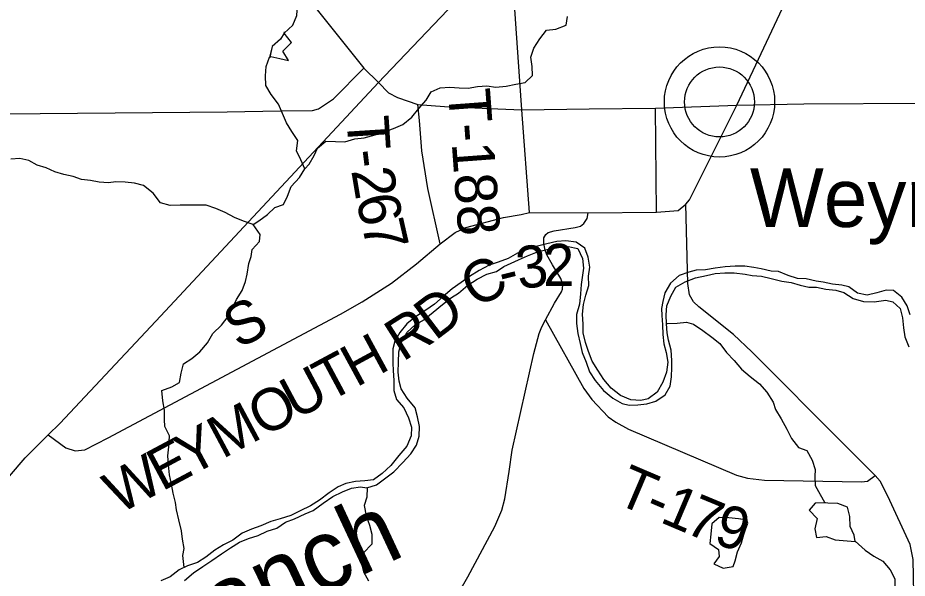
# Model space of a CAD drawing. Extents: x 1985906 to 2277390, y 930619 to 1324581.
# Drawn here: x 2157793 to 2164130, y 1157824 to 1161815 of the extents above; entities that cross this region are included whole.
import ezdxf

# ---------------------------------------------------------------- set-up
doc = ezdxf.new("R2010")
doc.units = 0
for name, color, linetype in [('GM_X_County_Road', 7, 'Continuous'), ('GM_X_County_Road_Text', 7, 'Continuous'), ('GM_X_Minor_Lake', 7, 'Continuous'), ('GM_X_Minor_River', 7, 'Continuous'), ('GM_X_Minor_River_Text', 7, 'Continuous'), ('GM_X_State_Route', 7, 'Continuous'), ('GM_X_Township_Road', 7, 'Continuous'), ('GM_X_Township_Road_Text', 7, 'Continuous'), ('GM_X_Unincorporated', 7, 'Continuous'), ('GM_X_Unincorporated_Location', 7, 'Continuous'), ('GM_X_Unincorporated_Text', 7, 'Continuous')]:
    doc.layers.add(name, color=color, linetype=linetype)

msp = doc.modelspace()

# ---------------------------------------------------------------- linework, layer by layer
at = {"layer": 'GM_X_County_Road'}
for points in [[(2158010.5, 1158844.4), (2158135, 1158752.4), (2158203.1, 1158730.6), (2158271.1, 1158738.8), (2158437, 1158823.5), (2160091.5, 1159704.3), (2160247.4, 1159791), (2160455.1, 1159923.9), (2160634.8, 1160062.7), (2160802.5, 1160205.5), (2160908.4, 1160286), (2160986.3, 1160322.4), (2161254.3, 1160393.3), (2161380.3, 1160413.7), (2161438.3, 1160427.9), (2161856.5, 1160425), (2162344.8, 1160430.4), (2162498.8, 1160442.9), (2162552.7, 1160487.1), (2162578.7, 1160517.3), (2162915.1, 1161191.9), (2163356.8, 1162131.4)], [(2162915.1, 1161191.9), (2163393.3, 1161201.3), (2164242.5, 1161207.5), (2165258.3, 1161202.5), (2165327.7, 1161208.4), (2165390.9, 1161223.2)], [(2164774.3, 1150364), (2164251.1, 1153165.7), (2164190.2, 1153502.4), (2164178, 1153564.5), (2164175.6, 1153704.9), (2164170.1, 1154268.3), (2164171.8, 1155162.6), (2164174.1, 1155906.9), (2164179.4, 1157590.7), (2164172.4, 1157957.6), (2164152.1, 1158063.8), (2163993.1, 1158408.1), (2163936.7, 1158514.3), (2163902.6, 1158554.3), (2163681.9, 1158776.2), (2163023.8, 1159435.9), (2162893.4, 1159559.9), (2162644.8, 1159755.7), (2162608.6, 1159791.6), (2162578.5, 1159841.7), (2162566.3, 1159921.8), (2162552.7, 1160487.1)]]:
    msp.add_lwpolyline(points, dxfattribs=at)
at = {"layer": 'GM_X_Minor_Lake'}
for points in [[(2159586.6, 1161533.9), (2159596.5, 1161540.1), (2159660.7, 1161525.2), (2159722.9, 1161510.3), (2159681.7, 1161577.7), (2159742.6, 1161638.8), (2159691.4, 1161704.6)], [(2159691.4, 1161706.1), (2159664.3, 1161661.5), (2159605.2, 1161610.4), (2159587.8, 1161532.4)], [(2159588.4, 1161535), (2159596.5, 1161540.1), (2159660.7, 1161525.2), (2159722.9, 1161510.3), (2159681.7, 1161577.7), (2159742.6, 1161638.8), (2159690.9, 1161705.2)], [(2159690.9, 1161705.2), (2159664.3, 1161661.5), (2159605.2, 1161610.4), (2159588.4, 1161535)], [(2159691.4, 1161704.6), (2159694.1, 1161714.1)], [(2163548.2, 1158360.1), (2163473.4, 1158358.9), (2163432.3, 1158308.1), (2163489.3, 1158249), (2163472.6, 1158176.6), (2163483.7, 1158114.7), (2163551.5, 1158119.9), (2163615.8, 1158097), (2163760.1, 1158085.5)], [(2163544.2, 1158360.1), (2163473.4, 1158358.9), (2163432.3, 1158308.1), (2163489.3, 1158249), (2163472.6, 1158176.6), (2163483.7, 1158114.7), (2163551.5, 1158119.9), (2163615.8, 1158097), (2163760.1, 1158085.5)], [(2163504.3, 1158415.5), (2163505.2, 1158414.3)], [(2163759.8, 1158087.5), (2163752.7, 1158131.1), (2163723.9, 1158193), (2163720.7, 1158263.1), (2163703.5, 1158330.9), (2163635.2, 1158355.7), (2163565.2, 1158358.5), (2163542.3, 1158360.7)], [(2163760.1, 1158085.5), (2163752.7, 1158131.1), (2163723.9, 1158193), (2163720.7, 1158263.1), (2163703.5, 1158330.9), (2163635.2, 1158355.7), (2163565.2, 1158358.5), (2163548.2, 1158360.1)], [(2162986.5, 1158237.3), (2162927.5, 1158246.5), (2162859.5, 1158254.5), (2162789.6, 1158256.5), (2162737.7, 1158210.4), (2162731.8, 1158138.3), (2162723.8, 1158072.2), (2162785.7, 1158028.1), (2162789.7, 1157978), (2162751.8, 1157925.9), (2162817.7, 1157895.9), (2162889.6, 1157908)], [(2162991.4, 1158236.6), (2162927.5, 1158246.5), (2162859.5, 1158254.5), (2162789.6, 1158256.5), (2162737.7, 1158210.4), (2162731.8, 1158138.3), (2162723.8, 1158072.2), (2162785.7, 1158028.1), (2162789.7, 1157978), (2162751.8, 1157925.9), (2162817.7, 1157895.9), (2162889.6, 1157908)], [(2162889.6, 1157908), (2162903.6, 1157948.1), (2162921.6, 1158012.2), (2162949.5, 1158076.3), (2162969.4, 1158144.4), (2162995.4, 1158216.5), (2162986.5, 1158237.3)], [(2162889.6, 1157908), (2162903.6, 1157948.1), (2162921.6, 1158012.2), (2162949.5, 1158076.3), (2162969.4, 1158144.4), (2162995.4, 1158216.5), (2162986.6, 1158237.1)]]:
    msp.add_lwpolyline(points, dxfattribs=at)
at = {"layer": 'GM_X_Minor_River'}
for points in [[(2159691.4, 1161706.1), (2159752.4, 1161761.2), (2159781.1, 1161831.8), (2159785.8, 1161904), (2159778.6, 1161972), (2159777.4, 1162040.1), (2159795.3, 1162166.9)], [(2159838.3, 1160739.1), (2159869.7, 1160771.7), (2159904.5, 1160834.4), (2159927.6, 1160886.9), (2159988.6, 1160936), (2160056.6, 1160933.2), (2160124.5, 1160932.4), (2160194, 1160953.6), (2160261.9, 1160958.8), (2160339.4, 1160980.2), (2160402.9, 1161003.4), (2160470.4, 1161026.6), (2160537.8, 1161055.8), (2160600.8, 1161107), (2160651.6, 1161168), (2160702.5, 1161227), (2160739.4, 1161287.7), (2160802.8, 1161316.9), (2160870.6, 1161320.1), (2160938.6, 1161315.3), (2161002.6, 1161314.4), (2161068.3, 1161325.6), (2161136.1, 1161330.8), (2161200.2, 1161319.9), (2161272, 1161327.1), (2161341.6, 1161342.4), (2161409.3, 1161353.6), (2161460.4, 1161402.6), (2161457.3, 1161466.6), (2161448.1, 1161534.6), (2161468.9, 1161599), (2161511.7, 1161665.9), (2161560.5, 1161726.8), (2161626.3, 1161734), (2161699.7, 1161761.3), (2161710.6, 1161823.6)], [(2159469.9, 1160343.1), (2159511.3, 1160368.7), (2159572.4, 1160413.9), (2159623.5, 1160464.8), (2159687, 1160484), (2159715.9, 1160544.6), (2159740.7, 1160613.1), (2159799.5, 1160676.3), (2159838.3, 1160739.1), (2159809.2, 1160802.6), (2159780.1, 1160868.2), (2159788.8, 1160940.5), (2159745.8, 1161003.9), (2159708.7, 1161067.3), (2159679.6, 1161132.9), (2159650.4, 1161200.5), (2159599.3, 1161267.7), (2159560.2, 1161333.1), (2159557, 1161401.2), (2159563.8, 1161467.4), (2159586.6, 1161533.9)], [(2158979, 1157900.2), (2158969, 1157985.5), (2158979.8, 1158035.8), (2158966.3, 1158101.6), (2158958.9, 1158161.6), (2158941.2, 1158239.3), (2158923.6, 1158311), (2158916.4, 1158362.9), (2158900.9, 1158428.7), (2158889.4, 1158494.6), (2158873.9, 1158560.3), (2158866.3, 1158630.2), (2158862.8, 1158696.3), (2158869.3, 1158758.5), (2158873.5, 1158836.8), (2158840, 1158904.1), (2158838.9, 1158954.2), (2158839.3, 1159020.3), (2158827.8, 1159088.1), (2158820.2, 1159160.1), (2158891.4, 1159185.8), (2158946.6, 1159217.1), (2158957.1, 1159283.5), (2158973.5, 1159349.9), (2159034.5, 1159389.4), (2159091.4, 1159436.8), (2159143.8, 1159500.1), (2159182.2, 1159567.1), (2159244.8, 1159624.7), (2159291.3, 1159687.9), (2159320, 1159742.6), (2159350.4, 1159807.4), (2159392.9, 1159872.5), (2159415.3, 1159937.2), (2159428.1, 1159989.5), (2159438.4, 1160063.9), (2159455.2, 1160114.4), (2159464, 1160164.7), (2159514.6, 1160221.9), (2159519.5, 1160272.1), (2159469.9, 1160343.1), (2159401.5, 1160365.6), (2159337, 1160392.1), (2159270.2, 1160428.6), (2159203.7, 1160457.1), (2159135.3, 1160479.6), (2159081.3, 1160480.3), (2159019.4, 1160480.9), (2158949.5, 1160481.3), (2158879.7, 1160477.7), (2158809.3, 1160498.1), (2158757.9, 1160565), (2158688.7, 1160619.5), (2158624.4, 1160638.1), (2158558.4, 1160644.5), (2158492.4, 1160647), (2158440.6, 1160639.8), (2158372.6, 1160644.2), (2158310.5, 1160654.8), (2158248.4, 1160663.4), (2158188, 1160684.1), (2158121.8, 1160698.5), (2158057.4, 1160717.1), (2157994.9, 1160745.7), (2157930.5, 1160764.2), (2157871.8, 1160798.9), (2157807.6, 1160813.5), (2157743.8, 1160808)], [(2162425.1, 1159362.2), (2162416.3, 1159291.9), (2162389.7, 1159219.3), (2162349, 1159148.5), (2162283.9, 1159101.2), (2162232.2, 1159088.3), (2162162.2, 1159095.1), (2162087.7, 1159125.9), (2162020.9, 1159176.8), (2161967.9, 1159239.9), (2161924.8, 1159305.3), (2161885.7, 1159368.7), (2161860.5, 1159438.4), (2161837.4, 1159502.1), (2161822.2, 1159571.9), (2161821.2, 1159632), (2161815.9, 1159704), (2161822.7, 1159772.3), (2161841.5, 1159838.7), (2161862.2, 1159907.2), (2161859, 1159975.2), (2161867.9, 1160039.5), (2161856.7, 1160109.4), (2161833.6, 1160173.1), (2161770.9, 1160216.1), (2161698.8, 1160226.8), (2161633, 1160221.7), (2161563.4, 1160204.4), (2161485.8, 1160187), (2161418.4, 1160161.8), (2161352.9, 1160138.6), (2161287.6, 1160101.4), (2161216.2, 1160074.1), (2161150.6, 1160052.9), (2161081.4, 1160015.7), (2161012.3, 1159972.4), (2160951.1, 1159929.2), (2160888, 1159884.1), (2160823, 1159830.8), (2160762.1, 1159775.7), (2160700.9, 1159732.5), (2160627.9, 1159685.2), (2160564.8, 1159636), (2160516, 1159573), (2160479.1, 1159512.3), (2160466.1, 1159458), (2160465, 1159405.9), (2160465.9, 1159355.8), (2160468.8, 1159303.8), (2160472.1, 1159231.7), (2160473.3, 1159159.6), (2160490.4, 1159095.8), (2160543.4, 1159036.6), (2160576.6, 1158967.1), (2160597.8, 1158899.3), (2160596.9, 1158837.2), (2160564.2, 1158764.6), (2160507.5, 1158697.4), (2160450.8, 1158626.3), (2160389.9, 1158569.2), (2160328.8, 1158524), (2160265, 1158516.9), (2160199.1, 1158513.7), (2160129.5, 1158498.5), (2160076, 1158473.5), (2160010.8, 1158432.3), (2159943.9, 1158379), (2159878.6, 1158339.8), (2159805.4, 1158302.5), (2159738, 1158271.2), (2159662.6, 1158245.9), (2159595, 1158226.6), (2159525.6, 1158197.4), (2159458.2, 1158172.2), (2159392.7, 1158145), (2159325.7, 1158095.7), (2159258.4, 1158060.5), (2159197.2, 1158023.3), (2159132.1, 1157974.1), (2159072.9, 1157935), (2159003.4, 1157911.8), (2158942, 1157882.6), (2158879, 1157833.4), (2158813.5, 1157806.2)], [(2158981.3, 1157807.2), (2159046.2, 1157862.4), (2159111.3, 1157907.6), (2159176.5, 1157950.8), (2159243.6, 1157998.1), (2159308.7, 1158039.3), (2159371.9, 1158080.5), (2159437.4, 1158105.7), (2159504.9, 1158126.9), (2159570.3, 1158158.1), (2159637.8, 1158179.3), (2159701, 1158222.5), (2159764.4, 1158247.7), (2159841.7, 1158283.1), (2159897.2, 1158306.1), (2159970.2, 1158357.4), (2160037.2, 1158406.7), (2160106.6, 1158438), (2160172, 1158465.2), (2160235.8, 1158474.3), (2160279.8, 1158467.1), (2160349.4, 1158488.3), (2160416.4, 1158539.6), (2160471.6, 1158580.6), (2160536.3, 1158647.9), (2160593.1, 1158709), (2160634, 1158771.8), (2160652.8, 1158836.2), (2160655.6, 1158904.4), (2160640.4, 1158974.2), (2160625.3, 1159038.1), (2160568.2, 1159105.2), (2160525, 1159172.5), (2160510.1, 1159226.4), (2160503, 1159290.3), (2160505.7, 1159362.5), (2160508.4, 1159436.7), (2160527.2, 1159505.1), (2160567.9, 1159575.9), (2160624.9, 1159629), (2160686.1, 1159664.2), (2160753.1, 1159717.4), (2160820, 1159772.7), (2160883.1, 1159821.9), (2160934.4, 1159854.8), (2160999.4, 1159910.1), (2161066.5, 1159953.3), (2161135.8, 1159988.6), (2161203.4, 1160007.8), (2161256.7, 1160042.8), (2161308.2, 1160067.7), (2161359.7, 1160090.7), (2161425.1, 1160119.9), (2161496.5, 1160147.1), (2161572.1, 1160166.5), (2161645.8, 1160177.8), (2161713.5, 1160187), (2161783.7, 1160172.2), (2161816.9, 1160100.7), (2161824.1, 1160032.7), (2161813.3, 1159966.4), (2161808.2, 1159916.2), (2161803.4, 1159848.1), (2161794.7, 1159775.8), (2161774, 1159701.3), (2161773.1, 1159637.2), (2161784.3, 1159567.3), (2161799.6, 1159495.4), (2161814.7, 1159431.6), (2161843.9, 1159362), (2161867.1, 1159294.3), (2161908.1, 1159230.9), (2161967.3, 1159159.8), (2162032.2, 1159104.8), (2162098.7, 1159067.9), (2162148.9, 1159056.8), (2162210.8, 1159057.9), (2162274.5, 1159065)], [(2164150.8, 1159698.9), (2164129.7, 1159762.7), (2164092.6, 1159826.1), (2164031.9, 1159873.1), (2163979.9, 1159874.2), (2163914.3, 1159857.1), (2163844.7, 1159839.8), (2163776.5, 1159854.6), (2163713.9, 1159897.6), (2163663.7, 1159910.8), (2163597.7, 1159917.6), (2163531.5, 1159932.5), (2163481.5, 1159939.6), (2163409.3, 1159956.4), (2163349.3, 1159957.3), (2163281, 1159980.1), (2163212.6, 1160007), (2163160.6, 1160010.1), (2163088.5, 1160026.9), (2163038.4, 1160036), (2162974.3, 1160044.9), (2162904.4, 1160045.7), (2162832.6, 1160040.4), (2162762.8, 1160031.2), (2162693.1, 1160019.9), (2162627.3, 1160016.8), (2162573.6, 1160003.8), (2162506.1, 1159978.6), (2162443.1, 1159925.4), (2162404.4, 1159856.6), (2162389.5, 1159794.2), (2162378.4, 1159744), (2162381.3, 1159693.9), (2162386.5, 1159627.9), (2162389.6, 1159559.9), (2162396.8, 1159491.9), (2162413.9, 1159430.1), (2162425.1, 1159362.2)], [(2162274.5, 1159065), (2162338.1, 1159084.2), (2162405.2, 1159129.4), (2162442.1, 1159192.2), (2162450.9, 1159258.4), (2162453.7, 1159324.6), (2162452.8, 1159374.7), (2162449.5, 1159448.7), (2162428.3, 1159518.5), (2162419.4, 1159570.4), (2162414.3, 1159634.4), (2162413.2, 1159698.5), (2162418, 1159762.7), (2162446.7, 1159833.3), (2162481.6, 1159896), (2162548.8, 1159935.3), (2162622.2, 1159962.6), (2162699.8, 1159980), (2162761.5, 1159993.1), (2162831.3, 1159998.3), (2162897.2, 1159999.5), (2162975.3, 1159988.8), (2163025.4, 1159979.7), (2163091.4, 1159974.8), (2163161.6, 1159958), (2163237.8, 1159939.3), (2163303.9, 1159928.5), (2163368.1, 1159911.6), (2163428.3, 1159896.6), (2163484.2, 1159895.6), (2163550.4, 1159882.7), (2163622.4, 1159874), (2163678.6, 1159858.9), (2163745.3, 1159816), (2163819.6, 1159793.3), (2163893.5, 1159792.6), (2163977.2, 1159804.1), (2164027.3, 1159792.9), (2164080.1, 1159743.8), (2164097.2, 1159678), (2164104.5, 1159606), (2164113.6, 1159542), (2164140.8, 1159472.4)], [(2162414.3, 1159634.4), (2162422.2, 1159638.6), (2162490.1, 1159639.7), (2162557.9, 1159646.9), (2162608.1, 1159631.8), (2162674.8, 1159588.9), (2162737.5, 1159539.9), (2162794.2, 1159494.8), (2162843.3, 1159431.6), (2162898.2, 1159374.5), (2162949.2, 1159313.3), (2163012.1, 1159260.3), (2163078.9, 1159207.4), (2163129.9, 1159148.2), (2163175.1, 1159076.8), (2163192, 1159025.1), (2163233.1, 1158957.7), (2163272.3, 1158886.2), (2163305.5, 1158818.7), (2163354.5, 1158755.5), (2163414.9, 1158732.5), (2163454, 1158665.1), (2163473.2, 1158597.3), (2163472, 1158547.2), (2163475.2, 1158483.1), (2163544.2, 1158360.7)], [(2160279.8, 1158467.1), (2160281.8, 1158469.1), (2160279, 1158400.9), (2160262.1, 1158340.6), (2160275.4, 1158268.6), (2160298.5, 1158200.9), (2160315.6, 1158137.1), (2160314.9, 1158067), (2160256.1, 1158003.9), (2160239.2, 1157937.5), (2160256.4, 1157869.7), (2160291.5, 1157806.2)], [(2163759.8, 1158087.5), (2163830.8, 1158024.6), (2163891.5, 1157981.6), (2163956, 1157944.7), (2164009, 1157883.5), (2164042.1, 1157820), (2164041.4, 1157747.8), (2164024.6, 1157681.4), (2163987.9, 1157610.7), (2163949.1, 1157541.9), (2163934.3, 1157475.5), (2163976.8, 1157332), (2163993.9, 1157268.2), (2164017, 1157204.5), (2164050, 1157143), (2164081.1, 1157077.4), (2164088.4, 1157005.4)]]:
    msp.add_lwpolyline(points, dxfattribs=at)
at = {"layer": 'GM_X_State_Route'}
msp.add_lwpolyline([(2157143.5, 1156308.8), (2157143.5, 1156309.4), (2157135.7, 1156657.1), (2157144.7, 1157019.9), (2157190, 1157482.9), (2157238.7, 1157725.3), (2157335.4, 1157995.7), (2157458.1, 1158193.8), (2157518.8, 1158278.2), (2157620.8, 1158419.9), (2157845.5, 1158680), (2158010.5, 1158844.4), (2158092.3, 1158925.9), (2158776.6, 1159653.8), (2160363, 1161353.5), (2160406, 1161399.6), (2160857.2, 1161870.9), (2161310.1, 1162347.2), (2161802.1, 1162775.3), (2162199.7, 1163097.7), (2162513.7, 1163328), (2162520.8, 1163333.9)], dxfattribs=at)
at = {"layer": 'GM_X_Township_Road'}
for points in [[(2154422.7, 1166867.3), (2154462.4, 1166836.7), (2154507.5, 1166805.9), (2156187.8, 1165477.4), (2157048.1, 1164812.2), (2157820.2, 1164210.9), (2158217.2, 1163885.2), (2158321.6, 1163781.3), (2158435.9, 1163683.4), (2159140.5, 1162857.3), (2160258.9, 1161457.1)], [(2161384.3, 1161159.5), (2161324, 1162013.4), (2161327.7, 1162125.7), (2161323.3, 1162264), (2161321.2, 1162314.1), (2161310.1, 1162347.2), (2161282.9, 1162388.2), (2161262.8, 1162440.3), (2161258.7, 1162490.4), (2161270.5, 1162534.5), (2161284.4, 1162592.7), (2161286.3, 1162636.8), (2161271.6, 1162897.4), (2161238.5, 1163810.2)], [(2159666.2, 1161151.6), (2159893.5, 1161155.3), (2159935.5, 1161165.4), (2160043.4, 1161237.9), (2160258.9, 1161457.1), (2160363, 1161353.5)], [(2160363, 1161353.5), (2160363, 1161353.5), (2160433.5, 1161281.1), (2160499.6, 1161247.2), (2160643.8, 1161197.5), (2160833.9, 1161184), (2161156.4, 1161169.6)], [(2156247.6, 1161104.9), (2157418.2, 1161128.3), (2159285.2, 1161145.5), (2159664.1, 1161151.6), (2159666.2, 1161151.6)], [(2160802.5, 1160205.5), (2160715.4, 1160598.2), (2160672.7, 1160866.8), (2160656.1, 1161083.2), (2160643.8, 1161197.5)], [(2161156.4, 1161169.6), (2161157.3, 1161169.6), (2161384.3, 1161159.5), (2161864.5, 1161166.9), (2162336.8, 1161170.2), (2162915.1, 1161191.9)], [(2161438.3, 1160427.9), (2161384.3, 1161159.5)], [(2162344.8, 1160430.4), (2162336.8, 1161170.2)], [(2160881.5, 1157627.4), (2160999, 1157834.3), (2161192.1, 1158191.7), (2161241.8, 1158308.1), (2161263.7, 1158388.4), (2161293.2, 1158583), (2161316.7, 1158735.4), (2161471, 1159423.5), (2161508.6, 1159566), (2161526.5, 1159614.2), (2161552.4, 1159664.3), (2161616.1, 1159782.8), (2161667.9, 1159863.2), (2161673.9, 1159883.2), (2161675.8, 1159917.3), (2161661.7, 1159957.4), (2161603.4, 1160055.4), (2161563.2, 1160125.5), (2161551.1, 1160159.5), (2161541, 1160207.6), (2161540.8, 1160247.7), (2161554.8, 1160271.8), (2161572.7, 1160285.9), (2161614.7, 1160298), (2161764.8, 1160320.5), (2161802.8, 1160331.8), (2161826.7, 1160348.8), (2161850.6, 1160384.9), (2161856.5, 1160425)], [(2161552.4, 1159664.3), (2161825.9, 1159175.9), (2161882.1, 1159095.9), (2161998.5, 1158971.9), (2162054.6, 1158936), (2162144.8, 1158884.1), (2162914.1, 1158557.5), (2162992.2, 1158535.6), (2163114.3, 1158522), (2163804.7, 1158509.9), (2163846.7, 1158516), (2163902.6, 1158554.3)]]:
    msp.add_lwpolyline(points, dxfattribs=at)
at = {"layer": 'GM_X_Unincorporated'}
for radius in [392.8, 249]:
    msp.add_circle((2162792.7, 1161215.3), radius, dxfattribs=at)
at = {"layer": 'GM_X_Unincorporated_Location'}
msp.add_line((2162792.7, 1161215.3), (2162792.7, 1161215.3), dxfattribs=at)

# ---------------------------------------------------------------- texts
at = {"layer": 'GM_X_County_Road_Text'}
for s, rotation, p in [('3', 7.40516, (2161363.3, 1159880.6)), ('2', 0.45274, (2161536.9, 1159903.8)), ('C', 29.13345, (2161057, 1159739.8)), ('-', 14.20284, (2161253.1, 1159852.1)), ('D', 37.32491, (2160766.8, 1159509.9)), ('S', 28.80953, (2159366.7, 1159452)), ('R', 32.33065, (2160535.1, 1159361.8)), ('H', 28.53205, (2160203.7, 1159179.8)), ('T', 28.21171, (2160004.3, 1159072.9)), ('U', 28.14457, (2159771.2, 1158948.2)), ('O', 28.13688, (2159538.4, 1158823.7)), ('M', 28.13712, (2159251.3, 1158670.1)), ('Y', 28.13891, (2159018.5, 1158545.6)), ('E', 28.13903, (2158820.6, 1158439.8)), ('W', 28.13661, (2158514.1, 1158275.9))]:
    msp.add_text(s, height=300, rotation=rotation, dxfattribs=at).set_placement(p)
at = {"layer": 'GM_X_Minor_River_Text'}
msp.add_text('Branch', height=500.23, rotation=25.05039, dxfattribs=at).set_placement((2158644.3, 1157094.1))
at = {"layer": 'GM_X_Township_Road_Text'}
for s, rotation, p in [('T-188', 274.19953, (2160857.4, 1161299.5)), ('T', 273.6667, (2160135.1, 1161107.8)), ('-', 277.00656, (2160151.2, 1160864.8)), ('2', 279.55146, (2160168.3, 1160728.2)), ('6', 281.99583, (2160201.6, 1160532.3)), ('7', 282.85162, (2160241.1, 1160346.7)), ('T', 336.85037, (2162039.3, 1158363.7)), ('1', 337.00427, (2162359.8, 1158226.8)), ('7', 337.51134, (2162532.5, 1158153.4)), ('-', 336.87705, (2162245.8, 1158275.4)), ('9', 344.7222, (2162742.2, 1158069.4))]:
    msp.add_text(s, height=300, rotation=rotation, dxfattribs=at).set_placement(p)
at = {"layer": 'GM_X_Unincorporated_Text'}
msp.add_text('Weymouth', height=417, rotation=0.00001, dxfattribs=at).set_placement((2163009.6, 1160325))

doc.saveas('drawing.dxf')
